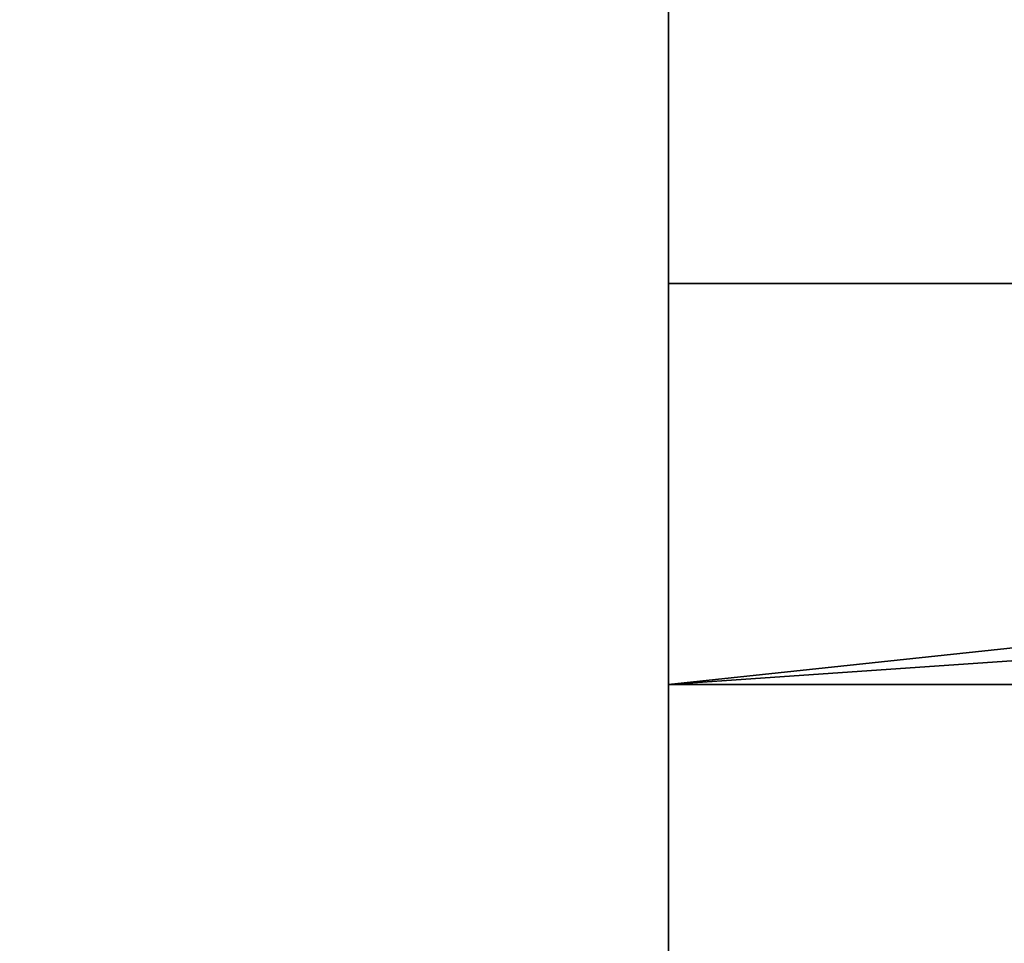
# Model space of a CAD drawing. Header units: millimetres. Extents: x -603 to 3703, y -115 to 249.
# Tile 743 of 1056: x 2483.07 to 2486.76, y 14.03 to 17.49. Entities that reach past the tile are written whole.
import ezdxf

# ---------------------------------------------------------------- set-up
doc = ezdxf.new("R2010")
doc.units = ezdxf.units.MM
doc.layers.add('151', color=7, linetype='Continuous', true_color=0xffffff)

# ---------------------------------------------------------------- blocks, each defined once
blk = doc.blocks.new('UG_SURFACE_003')
at = {"layer": '151', "color": 252, "linetype": 'Continuous', "lineweight": 35}
for points in [[(3703.0001, -13.3, 2212.25), (3703.0001, 230.4, 2212.25), (2296.9999, 230.4, 2212.25), (2296.9999, -13.3, 2212.25)], [(2447, -13.3, 2062.2499), (2447, 230.4, 2062.2499), (3553, 230.4, 2062.2499), (3553, -13.3, 2062.2499)]]:
    blk.add_3dface(points, dxfattribs=at)
blk = doc.blocks.new('UG_SURFACE_205')
at = {"layer": '151', "color": 252, "linetype": 'Continuous', "lineweight": 35}
for points in [[(2488.678, 15.3376, 1933.9499), (2489.2724, 16.5, 1933.9499), (2485.5001, 16.5, 1933.9499), (2485.5001, 15, 1933.9499)], [(2485.5001, 15, 62.55), (2485.5001, 16.5, 62.55), (2489.2724, 16.5, 62.55), (2488.678, 15.3376, 62.55)], [(2485.5001, 15, 1933.9499), (2485.5001, 16.5, 1933.9499), (2485.5001, 16.5, 1922.55), (2485.5001, 15, 1922.55)], [(2485.5001, 15, 1922.55), (2485.5001, 16.5, 1922.55), (2489.2724, 16.5, 1922.55), (2488.678, 15.3376, 1922.55)], [(2488.678, 15.3376, 1623.95), (2489.2724, 16.5, 1623.95), (2485.5001, 16.5, 1623.95), (2485.5001, 15, 1623.95)], [(2485.5001, 15, 1623.95), (2485.5001, 16.5, 1623.95), (2485.5001, 16.5, 1612.55), (2485.5001, 15, 1612.55)], [(2485.5001, 15, 1612.55), (2485.5001, 16.5, 1612.55), (2489.2724, 16.5, 1612.55), (2488.678, 15.3376, 1612.55)], [(2488.678, 15.3376, 1313.9499), (2489.2724, 16.5, 1313.9499), (2485.5001, 16.5, 1313.9499), (2485.5001, 15, 1313.9499)], [(2485.5001, 15, 1313.9499), (2485.5001, 16.5, 1313.9499), (2485.5001, 16.5, 1302.55), (2485.5001, 15, 1302.55)], [(2485.5001, 15, 1302.55), (2485.5001, 16.5, 1302.55), (2489.2724, 16.5, 1302.55), (2488.678, 15.3376, 1302.55)], [(2488.678, 15.3376, 1003.95), (2489.2724, 16.5, 1003.95), (2485.5001, 16.5, 1003.95), (2485.5001, 15, 1003.95)], [(2485.5001, 15, 1003.95), (2485.5001, 16.5, 1003.95), (2485.5001, 16.5, 992.55), (2485.5001, 15, 992.55)], [(2485.5001, 15, 992.55), (2485.5001, 16.5, 992.55), (2489.2724, 16.5, 992.55), (2488.678, 15.3376, 992.55)], [(2488.678, 15.3376, 693.95), (2489.2724, 16.5, 693.95), (2485.5001, 16.5, 693.95), (2485.5001, 15, 693.95)], [(2485.5001, 15, 693.95), (2485.5001, 16.5, 693.95), (2485.5001, 16.5, 682.55), (2485.5001, 15, 682.55)], [(2485.5001, 15, 682.55), (2485.5001, 16.5, 682.55), (2489.2724, 16.5, 682.55), (2488.678, 15.3376, 682.55)], [(2488.678, 15.3376, 383.95), (2489.2724, 16.5, 383.95), (2485.5001, 16.5, 383.95), (2485.5001, 15, 383.95)], [(2485.5001, 15, 383.95), (2485.5001, 16.5, 383.95), (2485.5001, 16.5, 372.55), (2485.5001, 15, 372.55)], [(2485.5001, 15, 372.55), (2485.5001, 16.5, 372.55), (2489.2724, 16.5, 372.55), (2488.678, 15.3376, 372.55)], [(2488.678, 15.3376, 73.95), (2489.2724, 16.5, 73.95), (2485.5001, 16.5, 73.95), (2485.5001, 15, 73.95)], [(2485.5001, 15, 73.95), (2485.5001, 16.5, 73.95), (2485.5001, 16.5, 62.55), (2485.5001, 15, 62.55)], [(2489.2724, 16.5, 1922.55), (2485.5001, 16.5, 1922.55), (2485.5001, 16.5, 1933.9499), (2489.2724, 16.5, 1933.9499)], [(2489.2724, 16.5, 1612.55), (2485.5001, 16.5, 1612.55), (2485.5001, 16.5, 1623.95), (2489.2724, 16.5, 1623.95)], [(2489.2724, 16.5, 1302.55), (2485.5001, 16.5, 1302.55), (2485.5001, 16.5, 1313.9499), (2489.2724, 16.5, 1313.9499)], [(2489.2724, 16.5, 992.55), (2485.5001, 16.5, 992.55), (2485.5001, 16.5, 1003.95), (2489.2724, 16.5, 1003.95)], [(2489.2724, 16.5, 62.55), (2485.5001, 16.5, 62.55), (2485.5001, 16.5, 73.95), (2489.2724, 16.5, 73.95)], [(2489.2724, 16.5, 682.55), (2485.5001, 16.5, 682.55), (2485.5001, 16.5, 693.95), (2489.2724, 16.5, 693.95)], [(2489.2724, 16.5, 372.55), (2485.5001, 16.5, 372.55), (2485.5001, 16.5, 383.95), (2489.2724, 16.5, 383.95)], [(2488.9014, 15.2345, 1933.9499), (2488.678, 15.3376, 1933.9499), (2485.5001, 15, 1933.9499)], [(2485.5001, 15, 62.55), (2488.678, 15.3376, 62.55), (2488.9014, 15.2345, 62.55)], [(2485.5001, 15, 1922.55), (2488.678, 15.3376, 1922.55), (2488.9014, 15.2345, 1922.55)], [(2488.9014, 15.2345, 1623.95), (2488.678, 15.3376, 1623.95), (2485.5001, 15, 1623.95)], [(2485.5001, 15, 1612.55), (2488.678, 15.3376, 1612.55), (2488.9014, 15.2345, 1612.55)], [(2488.9014, 15.2345, 1313.9499), (2488.678, 15.3376, 1313.9499), (2485.5001, 15, 1313.9499)], [(2485.5001, 15, 1302.55), (2488.678, 15.3376, 1302.55), (2488.9014, 15.2345, 1302.55)], [(2488.9014, 15.2345, 1003.95), (2488.678, 15.3376, 1003.95), (2485.5001, 15, 1003.95)], [(2485.5001, 15, 992.55), (2488.678, 15.3376, 992.55), (2488.9014, 15.2345, 992.55)], [(2488.9014, 15.2345, 693.95), (2488.678, 15.3376, 693.95), (2485.5001, 15, 693.95)], [(2485.5001, 15, 682.55), (2488.678, 15.3376, 682.55), (2488.9014, 15.2345, 682.55)], [(2488.9014, 15.2345, 383.95), (2488.678, 15.3376, 383.95), (2485.5001, 15, 383.95)], [(2485.5001, 15, 372.55), (2488.678, 15.3376, 372.55), (2488.9014, 15.2345, 372.55)], [(2488.9014, 15.2345, 73.95), (2488.678, 15.3376, 73.95), (2485.5001, 15, 73.95)], [(2485.5001, 15, 1933.9499), (2490.0801, 15, 1933.9499), (2488.9014, 15.2345, 1933.9499)], [(2488.9014, 15.2345, 62.55), (2490.0801, 15, 62.55), (2485.5001, 15, 62.55)], [(2488.9014, 15.2345, 1922.55), (2490.0801, 15, 1922.55), (2485.5001, 15, 1922.55)], [(2485.5001, 15, 1623.95), (2490.0801, 15, 1623.95), (2488.9014, 15.2345, 1623.95)], [(2488.9014, 15.2345, 1612.55), (2490.0801, 15, 1612.55), (2485.5001, 15, 1612.55)], [(2485.5001, 15, 1313.9499), (2490.0801, 15, 1313.9499), (2488.9014, 15.2345, 1313.9499)], [(2488.9014, 15.2345, 1302.55), (2490.0801, 15, 1302.55), (2485.5001, 15, 1302.55)], [(2485.5001, 15, 1003.95), (2490.0801, 15, 1003.95), (2488.9014, 15.2345, 1003.95)], [(2488.9014, 15.2345, 992.55), (2490.0801, 15, 992.55), (2485.5001, 15, 992.55)], [(2485.5001, 15, 693.95), (2490.0801, 15, 693.95), (2488.9014, 15.2345, 693.95)], [(2488.9014, 15.2345, 682.55), (2490.0801, 15, 682.55), (2485.5001, 15, 682.55)], [(2485.5001, 15, 383.95), (2490.0801, 15, 383.95), (2488.9014, 15.2345, 383.95)], [(2488.9014, 15.2345, 372.55), (2490.0801, 15, 372.55), (2485.5001, 15, 372.55)], [(2485.5001, 15, 73.95), (2490.0801, 15, 73.95), (2488.9014, 15.2345, 73.95)], [(2490.0801, 15, 1933.9499), (2485.5001, 15, 1933.9499), (2485.5001, 15, 1922.55), (2490.0801, 15, 1922.55)], [(2490.0801, 15, 1623.95), (2485.5001, 15, 1623.95), (2485.5001, 15, 1612.55), (2490.0801, 15, 1612.55)], [(2490.0801, 15, 1313.9499), (2485.5001, 15, 1313.9499), (2485.5001, 15, 1302.55), (2490.0801, 15, 1302.55)], [(2490.0801, 15, 1003.95), (2485.5001, 15, 1003.95), (2485.5001, 15, 992.55), (2490.0801, 15, 992.55)], [(2490.0801, 15, 693.95), (2485.5001, 15, 693.95), (2485.5001, 15, 682.55), (2490.0801, 15, 682.55)], [(2490.0801, 15, 383.95), (2485.5001, 15, 383.95), (2485.5001, 15, 372.55), (2490.0801, 15, 372.55)], [(2490.0801, 15, 73.95), (2485.5001, 15, 73.95), (2485.5001, 15, 62.55), (2490.0801, 15, 62.55)]]:
    blk.add_3dface(points, dxfattribs=at)
blk = doc.blocks.new('UG_SURFACE_228')
at = {"layer": '151', "color": 252, "linetype": 'Continuous', "lineweight": 35}
for points in [[(2485.5001, 62.62, 2021.75), (2485.5001, 62.62, -7.75), (2485.5001, -30.22, -7.75), (2485.5001, -30.22, 2021.75)], [(2485.5001, 62.62, 2021.75), (2485.5001, -30.22, 2021.75), (2487, -30.22, 2020.2501), (2487, 62.62, 2020.2501)], [(2487, 62.62, -7.75), (2487, -30.22, -7.75), (2485.5001, -30.22, -7.75), (2485.5001, 62.62, -7.75)]]:
    blk.add_3dface(points, dxfattribs=at)
blk = doc.blocks.new('UG_SURFACE_229')
at = {"layer": '151', "color": 252, "linetype": 'Continuous', "lineweight": 35}
for points in [[(2485.5001, 62.62, 2021.75), (2485.5001, 62.62, -7.75), (2485.5001, -30.22, -7.75), (2485.5001, -30.22, 2021.75)], [(2485.5001, 62.62, 2021.75), (2485.5001, -30.22, 2021.75), (2487, -30.22, 2020.2501), (2487, 62.62, 2020.2501)], [(2487, 62.62, -7.75), (2487, -30.22, -7.75), (2485.5001, -30.22, -7.75), (2485.5001, 62.62, -7.75)]]:
    blk.add_3dface(points, dxfattribs=at)
blk = doc.blocks.new('UG_SURFACE_230')
at = {"layer": '151', "color": 252, "linetype": 'Continuous', "lineweight": 35}
for points in [[(2485.5001, -30.22, 2021.75), (3514.4999, -30.22, 2021.75), (3514.4999, 62.62, 2021.75), (2485.5001, 62.62, 2021.75)], [(2485.5001, -30.22, 2021.75), (2485.5001, 62.62, 2021.75), (2487, 62.62, 2020.2501), (2487, -30.22, 2020.2501)]]:
    blk.add_3dface(points, dxfattribs=at)

msp = doc.modelspace()

# ---------------------------------------------------------------- linework, layer by layer
at = {"layer": '151', "color": 252, "linetype": 'Continuous', "lineweight": -3, "true_color": 0x939598}
for p, q in [((2485.5, -30.22, 2021.75), (2485.5, 62.62, 2021.75)), ((2485.5, -30.22, 2021.75), (2485.5, 62.62, 2021.75)), ((2485.5, -30.22, 2021.75), (2485.5, 62.62, 2021.75)), ((2485.5, 62.62, -7.75), (2485.5, -30.22, -7.75)), ((2485.5, 62.62, -7.75), (2485.5, -30.22, -7.75)), ((2485.5, 16.5, 1623.95), (2489.2723, 16.5, 1623.95)), ((2485.5, 15, 62.55), (2485.5, 16.5, 62.55)), ((2485.5, 15, 1003.95), (2485.5, 16.5, 1003.95)), ((2485.5, 16.5, 383.95), (2489.2723, 16.5, 383.95)), ((2485.5, 15, 1933.95), (2485.5, 16.5, 1933.95)), ((2489.2723, 16.5, 992.55), (2485.5, 16.5, 992.55)), ((2485.5, 16.5, 1313.95), (2489.2723, 16.5, 1313.95)), ((2485.5, 15, 992.55), (2485.5, 16.5, 992.55)), ((2485.5, 16.5, 62.55), (2485.5, 16.5, 73.95)), ((2485.5, 15, 1922.55), (2485.5, 16.5, 1922.55)), ((2485.5, 16.5, 992.55), (2485.5, 16.5, 1003.95)), ((2485.5, 15, 682.55), (2485.5, 16.5, 682.55)), ((2485.5, 15, 383.95), (2485.5, 16.5, 383.95)), ((2485.5, 16.5, 1302.55), (2485.5, 16.5, 1313.95)), ((2485.5, 15, 1313.95), (2485.5, 16.5, 1313.95)), ((2485.5, 16.5, 1003.95), (2489.2723, 16.5, 1003.95)), ((2485.5, 15, 372.55), (2485.5, 16.5, 372.55)), ((2489.2723, 16.5, 1922.55), (2485.5, 16.5, 1922.55)), ((2485.5, 16.5, 73.95), (2489.2723, 16.5, 73.95)), ((2485.5, 16.5, 682.55), (2485.5, 16.5, 693.95)), ((2485.5, 15, 1302.55), (2485.5, 16.5, 1302.55)), ((2485.5, 15, 73.95), (2485.5, 16.5, 73.95)), ((2489.2723, 16.5, 62.55), (2485.5, 16.5, 62.55)), ((2489.2723, 16.5, 1612.55), (2485.5, 16.5, 1612.55)), ((2485.5, 15, 693.95), (2485.5, 16.5, 693.95)), ((2485.5, 16.5, 372.55), (2485.5, 16.5, 383.95)), ((2489.2723, 16.5, 1302.55), (2485.5, 16.5, 1302.55)), ((2485.5, 16.5, 1922.55), (2485.5, 16.5, 1933.95)), ((2485.5, 15, 1623.95), (2485.5, 16.5, 1623.95)), ((2489.2723, 16.5, 682.55), (2485.5, 16.5, 682.55)), ((2485.5, 16.5, 1612.55), (2485.5, 16.5, 1623.95)), ((2485.5, 16.5, 1933.95), (2489.2723, 16.5, 1933.95)), ((2489.2723, 16.5, 372.55), (2485.5, 16.5, 372.55)), ((2485.5, 15, 1612.55), (2485.5, 16.5, 1612.55)), ((2485.5, 16.5, 693.95), (2489.2723, 16.5, 693.95)), ((2490.08, 15, 682.55), (2485.5, 15, 682.55)), ((2485.5, 15, 693.95), (2490.08, 15, 693.95)), ((2490.08, 15, 992.55), (2485.5, 15, 992.55)), ((2485.5, 15, 372.55), (2485.5, 15, 383.95)), ((2485.5, 15, 1003.95), (2490.08, 15, 1003.95)), ((2485.5, 15, 1302.55), (2485.5, 15, 1313.95)), ((2485.5, 15, 1313.95), (2490.08, 15, 1313.95)), ((2485.5, 15, 383.95), (2490.08, 15, 383.95)), ((2485.5, 15, 73.95), (2490.08, 15, 73.95)), ((2485.5, 15, 1612.55), (2485.5, 15, 1623.95)), ((2485.5, 15, 1623.95), (2490.08, 15, 1623.95)), ((2485.5, 15, 1922.55), (2485.5, 15, 1933.95)), ((2490.08, 15, 1302.55), (2485.5, 15, 1302.55)), ((2485.5, 15, 1933.95), (2490.08, 15, 1933.95)), ((2490.08, 15, 1612.55), (2485.5, 15, 1612.55)), ((2490.08, 15, 1922.55), (2485.5, 15, 1922.55)), ((2490.08, 15, 372.55), (2485.5, 15, 372.55)), ((2485.5, 15, 62.55), (2485.5, 15, 73.95)), ((2485.5, 15, 682.55), (2485.5, 15, 693.95)), ((2490.08, 15, 62.55), (2485.5, 15, 62.55)), ((2485.5, 15, 992.55), (2485.5, 15, 1003.95))]:
    msp.add_line(p, q, dxfattribs=at)

# ---------------------------------------------------------------- block references
for name in ['UG_SURFACE_003', 'UG_SURFACE_228', 'UG_SURFACE_229', 'UG_SURFACE_230', 'UG_SURFACE_205']:
    msp.add_blockref(name, (0, 0), dxfattribs=at)

doc.saveas('drawing.dxf')
